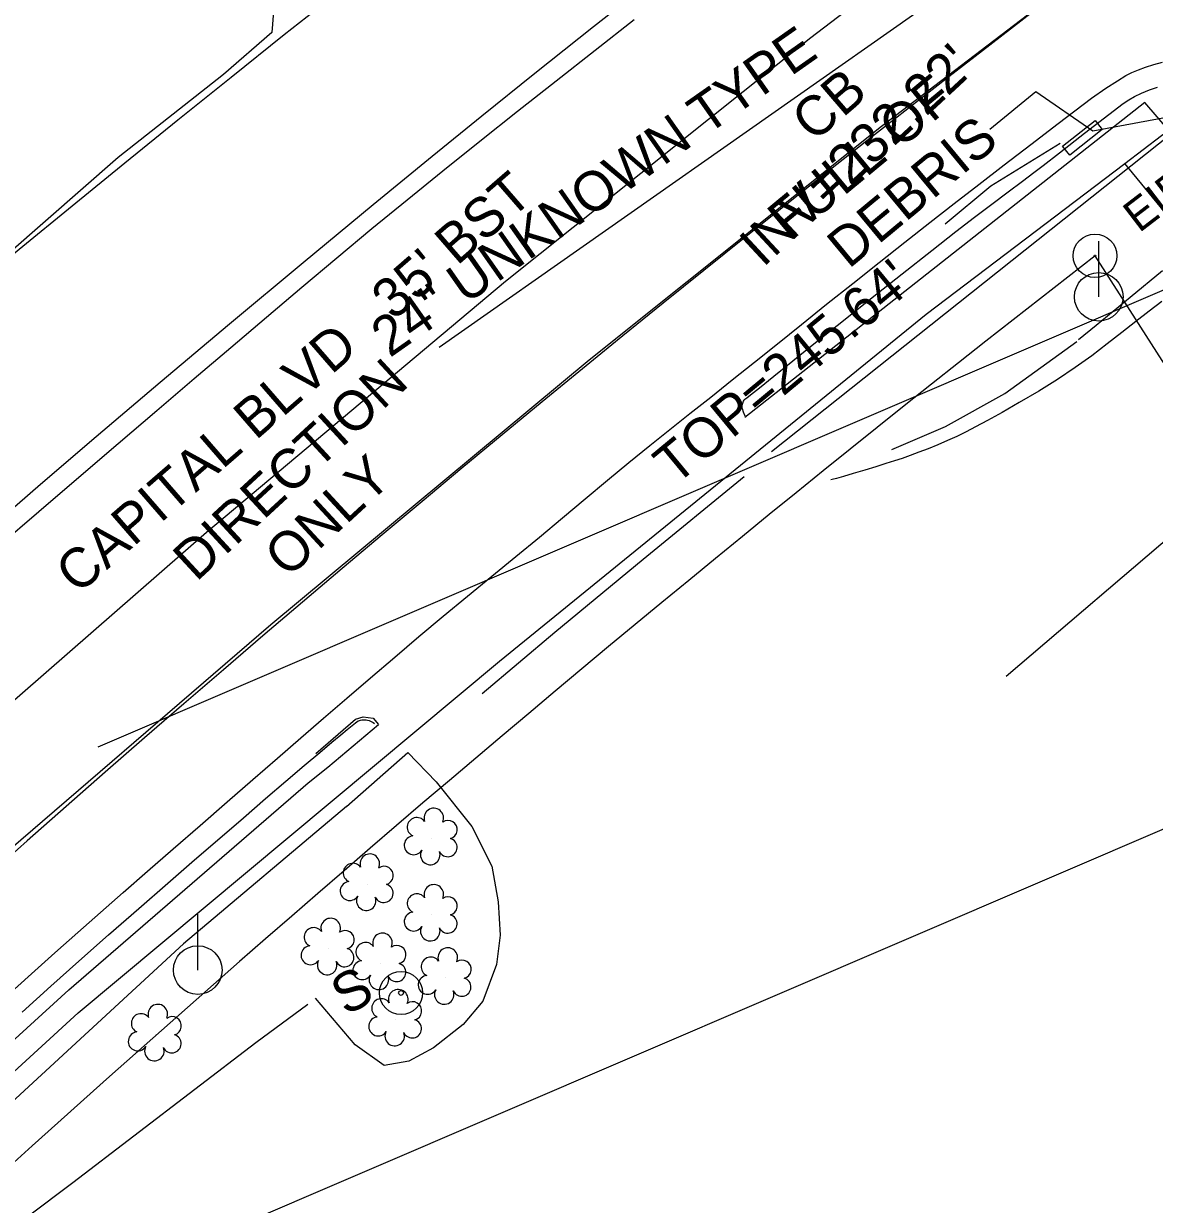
# Model space of a CAD drawing. Extents: x 2100323 to 2109811, y 740376 to 749755.
# Drawn here: x 2107097.1 to 2107211.2, y 745578.3 to 745697.5 of the extents above; entities that cross this region are included whole.
import ezdxf

# ---------------------------------------------------------------- set-up
doc = ezdxf.new("R2010")
doc.units = 0
for name, color, linetype in [('Exist Horizontal Alignment', 7, 'Continuous'), ('Exist Other Culture Sign CELL', 7, 'Continuous'), ('Exist Other Culture Sign Text', 7, 'Continuous'), ('Exist Property Iron Pin CELL', 7, 'Continuous'), ('Exist Property Iron Pin Text', 7, 'Continuous'), ('Exist Right of Way Easement Line', 7, 'Continuous'), ('Exist Right of Way Line', 7, 'Continuous'), ('Exist Roads Curbs', 7, 'Continuous'), ('Exist Roads EOP', 7, 'Continuous'), ('Exist Roads EOP Other', 7, 'Continuous'), ('Exist Roads EOP Text', 7, 'Continuous'), ('Exist Roads EOT', 7, 'Continuous'), ('Exist Structure Minor Catch Basin', 7, 'Continuous'), ('Exist Structure Minor Catch Basin Text', 7, 'Continuous'), ('Exist Structure Minor Catch Basin Top Elevation', 7, 'Continuous'), ('Exist Structure Minor Pipes RCP 15 Inch', 7, 'Continuous'), ('Exist Structure Minor Pipes RCP 15 Inch Invert', 7, 'Continuous'), ('Exist Structure Minor Pipes RCP 15 Inch Leader', 7, 'Continuous'), ('Exist Utilities Power Pole CELL', 7, 'Continuous'), ('Exist Utilities Sanitary Sewer UG Line', 7, 'Continuous'), ('Exist Utilities Sanitary Sewer UG Line Invert Elevation', 7, 'Continuous'), ('Exist Utilities Sanitary Sewer UG Line Text', 7, 'Continuous'), ('Exist Utilities Water UG Line SUE LOS B', 7, 'Continuous'), ('Exist Vegetation Shrub CELL', 7, 'Continuous'), ('Exist Vegetation Woods Line', 7, 'Continuous')]:
    doc.layers.add(name, color=color, linetype=linetype)

# ---------------------------------------------------------------- blocks, each defined once
blk = doc.blocks.new('EXIST OTHER CULTURE SIGN')
at = {"layer": 'Exist Other Culture Sign CELL'}
for radius in [0.0436, 0.0048]:
    blk.add_circle((0, 0), radius, dxfattribs=at)

msp = doc.modelspace()

# ---------------------------------------------------------------- linework, layer by layer
at = {"layer": 'Exist Horizontal Alignment'}
for centre, radius, end in [((2108313.04, 744202.32), 1909.86, 140.95358), ((2108362.3, 744184.07), 1909.86, 134.63361), ((2107590.76, 744964.65), 954.93, 146.59323)]:
    msp.add_arc(centre, radius, 114.45205, end, dxfattribs=at)
at = {"layer": 'Exist Property Iron Pin CELL'}
for radius in [2.2, 0.0707]:
    msp.add_circle((2107205.17, 745674.07), radius, dxfattribs=at)
at = {"layer": 'Exist Right of Way Easement Line'}
for p, q in [((2107104.58, 745624.51), (2107814.19, 745928.97)), ((2107005.23, 745527.47), (2107855.29, 745892.2))]:
    msp.add_line(p, q, dxfattribs=at)
at = {"layer": 'Exist Right of Way Line'}
msp.add_line((2107205.17, 745674.07), (2107218.57, 745653.02), dxfattribs=at)
msp.add_arc((2108362.3, 744184.07), 1886.54, 127.83276, 134.63361, dxfattribs=at)
at = {"layer": 'Exist Roads Curbs'}
for points in [[(2107094.01, 745646.92), (2107098.76, 745651), (2107104.39, 745655.82), (2107110.85, 745661.33), (2107117.82, 745667.2), (2107125.25, 745673.39), (2107132.33, 745679.24), (2107138.28, 745684.12), (2107143.29, 745688.19), (2107148.65, 745692.5), (2107154.57, 745697.22), (2107162.91, 745703.79), (2107175.52, 745713.67), (2107183.43, 745719.84)], [(2107169.87, 745657.88), (2107169.71, 745658.29), (2107169.6, 745658.63), (2107169.58, 745658.76), (2107169.57, 745658.88), (2107169.57, 745658.99), (2107169.59, 745659.1), (2107169.62, 745659.21), (2107169.7, 745659.39), (2107169.76, 745659.51), (2107169.77, 745659.54), (2107169.84, 745659.59), (2107170.04, 745659.74), (2107170.42, 745660.03), (2107171.31, 745660.74), (2107172.76, 745661.92), (2107174.67, 745663.47), (2107176.96, 745665.31), (2107179.61, 745667.41), (2107182.53, 745669.72), (2107185.7, 745672.24), (2107188.71, 745674.62), (2107191.12, 745676.51), (2107193.01, 745677.96), (2107194.75, 745679.29), (2107196.42, 745680.53), (2107197.87, 745681.62), (2107199, 745682.47), (2107199.95, 745683.19), (2107201.6, 745684.48), (2107204.12, 745686.44), (2107206.56, 745688.34), (2107208, 745689.43), (2107208.58, 745689.82), (2107209.16, 745690.14), (2107209.87, 745690.48), (2107210.66, 745690.81), (2107211.49, 745691.09)], [(2107211.99, 745672.54), (2107208.71, 745669.87), (2107205.28, 745667.05), (2107203.5, 745665.58)], [(2107184.66, 745654.53), (2107190.09, 745656.83), (2107196.07, 745660.18), (2107203.34, 745665.42)], [(2107096.9, 745597.7), (2107099.79, 745600.32), (2107102.64, 745602.87), (2107105.62, 745605.51), (2107108.69, 745608.19), (2107111.6, 745610.73), (2107114.3, 745613.08), (2107116.84, 745615.28), (2107119.23, 745617.34), (2107121.46, 745619.27), (2107123.51, 745621.03), (2107125.36, 745622.6), (2107126.94, 745623.93), (2107128.16, 745624.96), (2107129.05, 745625.7), (2107129.72, 745626.26), (2107130.2, 745626.66), (2107130.54, 745626.93), (2107130.83, 745627.11), (2107130.95, 745627.16), (2107131.06, 745627.2), (2107131.19, 745627.23), (2107131.32, 745627.24), (2107131.61, 745627.23), (2107131.77, 745627.2), (2107131.94, 745627.14), (2107132.34, 745626.94), (2107132.46, 745626.87)], [(2107126.54, 745623.84), (2107130.54, 745627.28), (2107131.31, 745627.53), (2107132.33, 745627.38), (2107132.88, 745626.76)], [(2107083.42, 745566.55), (2107102.02, 745580.51), (2107120.49, 745594.65), (2107125.74, 745598.53)]]:
    msp.add_lwpolyline(points, dxfattribs=at)
at = {"layer": 'Exist Roads EOP'}
for points in [[(2107094.49, 745644.75), (2107098.58, 745648.27), (2107102.62, 745651.73), (2107106.6, 745655.13), (2107110.49, 745658.44), (2107114.28, 745661.67), (2107117.96, 745664.82), (2107121.55, 745667.88), (2107125.12, 745670.9), (2107128.67, 745673.88), (2107132.21, 745676.81), (2107135.75, 745679.71), (2107139.37, 745682.65), (2107143.09, 745685.64), (2107146.9, 745688.67), (2107150.8, 745691.75), (2107154.72, 745694.83), (2107158.65, 745697.92)], [(2107095.44, 745599.4), (2107097.86, 745601.58), (2107100.22, 745603.69), (2107102.54, 745605.76), (2107104.8, 745607.76), (2107107.11, 745609.79), (2107109.55, 745611.93), (2107112.14, 745614.19), (2107114.86, 745616.56), (2107117.59, 745618.93), (2107120.2, 745621.19), (2107122.67, 745623.34), (2107125.02, 745625.39), (2107127.32, 745627.39), (2107129.67, 745629.42), (2107132.06, 745631.47), (2107134.5, 745633.55), (2107136.95, 745635.63), (2107139.4, 745637.68), (2107141.85, 745639.72), (2107144.3, 745641.73), (2107146.72, 745643.72), (2107149.1, 745645.68), (2107151.44, 745647.63), (2107153.73, 745649.55), (2107155.97, 745651.42), (2107158.13, 745653.21), (2107160.24, 745654.91), (2107162.27, 745656.53), (2107164.3, 745658.14), (2107166.41, 745659.81), (2107168.57, 745661.54), (2107170.81, 745663.34), (2107173.13, 745665.2), (2107175.56, 745667.15), (2107178.09, 745669.18), (2107180.73, 745671.28), (2107183.39, 745673.39), (2107185.98, 745675.44), (2107188.5, 745677.43), (2107190.96, 745679.35), (2107193.44, 745681.28), (2107196.01, 745683.27), (2107198.68, 745685.32), (2107201.45, 745687.44), (2107204.82, 745689.97), (2107206.27, 745690.98), (2107207.43, 745691.75), (2107208.29, 745692.27), (2107208.9, 745692.59), (2107209.55, 745692.86), (2107210.28, 745693.12), (2107211.1, 745693.37), (2107211.99, 745693.61)], [(2107211.91, 745669.46), (2107210.64, 745668.47), (2107209.29, 745667.43), (2107207.88, 745666.33), (2107206.4, 745665.18), (2107204.85, 745663.98), (2107203.18, 745662.78), (2107201.4, 745661.59), (2107199.5, 745660.41), (2107197.53, 745659.26), (2107195.79, 745658.26), (2107194.32, 745657.44), (2107193.12, 745656.79), (2107192.16, 745656.3), (2107191.22, 745655.84), (2107190.27, 745655.41), (2107189.3, 745654.99), (2107188.33, 745654.59), (2107187.4, 745654.23), (2107186.53, 745653.91), (2107185.71, 745653.62), (2107184.93, 745653.37), (2107184.05, 745653.09), (2107183.05, 745652.78), (2107181.94, 745652.44), (2107180.77, 745652.09), (2107179.8, 745651.8), (2107179.09, 745651.6), (2107178.64, 745651.48), (2107178.52, 745651.46)], [(2107196.19, 745631.64), (2107214.35, 745647.12)]]:
    msp.add_lwpolyline(points, dxfattribs=at)
at = {"layer": 'Exist Roads EOP Other'}
for points in [[(2107172.54, 745654.33), (2107212.9, 745686.42), (2107210.2, 745689.55), (2107169.82, 745657.74), (2107169.82, 745657.74)], [(2107169.78, 745651.75), (2107159.58, 745643.41), (2107150.66, 745636.03), (2107143.34, 745629.86)], [(2107127.75, 745622.46), (2107132.88, 745626.76)], [(2107129.65, 745618.46), (2107135.82, 745623.94), (2107138.67, 745620.97), (2107142.3, 745616.46), (2107144.31, 745612.45), (2107144.93, 745608.84), (2107145.13, 745605.5), (2107144.76, 745602.54), (2107143.4, 745598.82), (2107141.42, 745596.48), (2107138.43, 745594.11), (2107135.94, 745592.77), (2107133.45, 745592.33), (2107130.5, 745594.41), (2107126.52, 745599.11)], [(2107030.02, 745532.82), (2107052.11, 745554.04), (2107073.83, 745574.63), (2107101.63, 745599.95), (2107125.76, 745620.86), (2107127.75, 745622.46)], [(2107129.65, 745618.46), (2107113.2, 745604.61), (2107094.04, 745586.96), (2107073.59, 745568.37), (2107040.49, 745537.1)]]:
    msp.add_lwpolyline(points, dxfattribs=at)
at = {"layer": 'Exist Roads EOT'}
for points in [[(2107442.69, 745870.6), (2107406.8, 745850.44), (2107372.86, 745830.68), (2107339.08, 745809.87), (2107305.42, 745788.22), (2107272.86, 745766.41), (2107240.1, 745743.62), (2107207.73, 745719.94), (2107176.48, 745696.07), (2107145.68, 745671.47), (2107115.52, 745646.13), (2107085.25, 745619.73)], [(2107448.5, 745860.92), (2107413.54, 745841.47), (2107378.34, 745820.88), (2107346.01, 745801.03), (2107313.07, 745779.84), (2107279.73, 745757.44), (2107247.51, 745734.81), (2107214.49, 745710.71), (2107183.61, 745687.12), (2107154.12, 745663.55), (2107122.01, 745636.81), (2107092.13, 745611.11)]]:
    msp.add_lwpolyline(points, dxfattribs=at)
at = {"layer": 'Exist Structure Minor Catch Basin'}
msp.add_lwpolyline([(2107201.9, 745685.15), (2107205.18, 745687.73), (2107205.9, 745686.82), (2107202.63, 745684.23)], close=True, dxfattribs=at)
at = {"layer": 'Exist Structure Minor Catch Basin Top Elevation'}
msp.add_lwpolyline([(2107201.65, 745685.41), (2107194.66, 745681.1), (2107190.04, 745677.27)], dxfattribs=at)
at = {"layer": 'Exist Structure Minor Pipes RCP 15 Inch'}
msp.add_line((2107249.97, 745694.95), (2107204.96, 745686.67), dxfattribs=at)
at = {"layer": 'Exist Structure Minor Pipes RCP 15 Inch Leader'}
msp.add_lwpolyline([(2107204.96, 745686.67), (2107199.19, 745690.64), (2107194.57, 745686.81)], dxfattribs=at)
at = {"layer": 'Exist Utilities Power Pole CELL'}
for p, q in [((2107205.55, 745669.93), (2107205.55, 745675.55)), ((2107205.55, 745669.93), (2107205.55, 745669.93)), ((2107114.63, 745601.96), (2107114.63, 745607.59)), ((2107114.63, 745601.96), (2107114.63, 745601.96))]:
    msp.add_line(p, q, dxfattribs=at)
for centre in [(2107205.55, 745669.93), (2107114.63, 745601.96)]:
    msp.add_circle(centre, 2.45, dxfattribs=at)
at = {"layer": 'Exist Utilities Sanitary Sewer UG Line'}
msp.add_line((2107191.83, 745701.9), (2107139, 745664.8), dxfattribs=at)
at = {"layer": 'Exist Utilities Water UG Line SUE LOS B'}
for points in [[(2107067.53, 745565.53), (2107102.56, 745597.66), (2107145.07, 745633.16), (2107188.12, 745668.18), (2107208.18, 745683.4), (2107211.87, 745686.22), (2107268.09, 745724.39), (2107319.17, 745760.96), (2107342.96, 745777.27), (2107359.64, 745787.27), (2107394.64, 745808.01), (2107441.4, 745833.94), (2107483.12, 745855.85)], [(2107228.21, 745657.4), (2107217.18, 745672.42), (2107208.18, 745683.4)]]:
    msp.add_lwpolyline(points, dxfattribs=at)
at = {"layer": 'Exist Vegetation Shrub CELL'}
for p, q in [((2107138.22, 745615.27), (2107138.22, 745615.27)), ((2107131.76, 745610.65), (2107131.76, 745610.65)), ((2107138.22, 745607.56), (2107138.22, 745607.56)), ((2107127.81, 745604.16), (2107127.81, 745604.16)), ((2107133.04, 745602.66), (2107133.04, 745602.66)), ((2107139.63, 745601.18), (2107139.63, 745601.18)), ((2107134.63, 745596.97), (2107134.63, 745596.97)), ((2107110.37, 745595.46), (2107110.37, 745595.46))]:
    msp.add_line(p, q, dxfattribs=at)
for centre, radius, start, end in [((2107138.45, 745617.31), 0.99, 334.8391, 200.4717), ((2107136.74, 745616.39), 0.968, 35.8908, 245.4216), ((2107139.89, 745616.14), 0.929, 284.4567, 126.0861), ((2107136.42, 745614.56), 0.955, 95.1099, 327.9534), ((2107139.86, 745614.34), 0.937, 204.9913, 73.4601), ((2107138.09, 745613.58), 0.984, 151.2797, 21.387), ((2107131.99, 745612.69), 0.99, 334.8391, 200.4717), ((2107130.28, 745611.77), 0.968, 35.8908, 245.4216), ((2107133.43, 745611.51), 0.929, 284.4567, 126.0861), ((2107129.96, 745609.94), 0.955, 95.1099, 327.9534), ((2107133.4, 745609.72), 0.937, 204.9913, 73.4601), ((2107138.45, 745609.6), 0.99, 334.8391, 200.4717), ((2107131.63, 745608.96), 0.984, 151.2797, 21.387), ((2107136.74, 745608.69), 0.968, 35.8908, 245.4216), ((2107139.89, 745608.43), 0.929, 284.4567, 126.0861), ((2107128.04, 745606.2), 0.99, 334.8391, 200.4717), ((2107136.42, 745606.86), 0.955, 95.1099, 327.9534), ((2107139.86, 745606.63), 0.937, 204.9913, 73.4601), ((2107126.33, 745605.28), 0.968, 35.8908, 245.4216), ((2107129.49, 745605.02), 0.929, 284.4567, 126.0861), ((2107133.27, 745604.7), 0.99, 334.8391, 200.4717), ((2107138.09, 745605.88), 0.984, 151.2797, 21.387), ((2107131.56, 745603.78), 0.968, 35.8908, 245.4216), ((2107134.72, 745603.52), 0.929, 284.4567, 126.0861), ((2107126.01, 745603.45), 0.955, 95.1099, 327.9534), ((2107129.45, 745603.23), 0.937, 204.9913, 73.4601), ((2107138.14, 745602.3), 0.968, 35.8908, 245.4216), ((2107139.86, 745603.22), 0.99, 334.8391, 200.4717), ((2107127.69, 745602.47), 0.984, 151.2797, 21.387), ((2107131.24, 745601.95), 0.955, 95.1099, 327.9534), ((2107134.68, 745601.73), 0.937, 204.9913, 73.4601), ((2107141.3, 745602.04), 0.929, 284.4567, 126.0861), ((2107132.91, 745600.97), 0.984, 151.2797, 21.387), ((2107137.83, 745600.47), 0.955, 95.1099, 327.9534), ((2107141.26, 745600.25), 0.937, 204.9913, 73.4601), ((2107134.86, 745599.01), 0.99, 334.8391, 200.4717), ((2107139.5, 745599.49), 0.984, 151.2797, 21.387), ((2107110.6, 745597.51), 0.99, 334.8391, 200.4717), ((2107133.15, 745598.1), 0.968, 35.8908, 245.4216), ((2107136.3, 745597.84), 0.929, 284.4567, 126.0861), ((2107108.89, 745596.59), 0.968, 35.8908, 245.4216), ((2107112.05, 745596.33), 0.929, 284.4567, 126.0861), ((2107132.83, 745596.27), 0.955, 95.1099, 327.9534), ((2107136.27, 745596.04), 0.937, 204.9913, 73.4601), ((2107108.57, 745594.76), 0.955, 95.1099, 327.9534), ((2107112.01, 745594.54), 0.937, 204.9913, 73.4601), ((2107134.5, 745595.29), 0.984, 151.2797, 21.387), ((2107110.25, 745593.78), 0.984, 151.2797, 21.387)]:
    msp.add_arc(centre, radius, start, end, dxfattribs=at)
at = {"layer": 'Exist Vegetation Woods Line'}
for points in [[(2107257, 745787.84), (2107196.2, 745742.16), (2107150.68, 745706.81), (2107144.76, 745703.91), (2107140.38, 745702.39), (2107135.5, 745707.48), (2107127.48, 745712.81), (2107121.2, 745715.79), (2107115.58, 745714.71), (2107111.99, 745712.34), (2107112.17, 745706.96), (2107122.57, 745702.61), (2107122.11, 745696.61), (2107117.21, 745692.36), (2107106.59, 745684)], [(2107106.59, 745684), (2107058.48, 745641.85), (2107056.26, 745632.28), (2107052.05, 745629.94), (2107042.72, 745636.72), (2107030.19, 745626.41), (2107026.73, 745605.23), (2107018.75, 745602.23), (2107012.69, 745605.7), (2107012.78, 745658.99), (2107021.38, 745663.58), (2107033.91, 745665.46), (2107091.67, 745711.24)]]:
    msp.add_lwpolyline(points, dxfattribs=at)

# ---------------------------------------------------------------- block references
at = {"layer": 'Exist Other Culture Sign CELL', "xscale": 50, "yscale": 50}
msp.add_blockref('EXIST OTHER CULTURE SIGN', (2107135.14, 745599.65), dxfattribs=at)

# ---------------------------------------------------------------- texts
at = {"layer": 'Exist Other Culture Sign Text'}
msp.add_text('S', height=4, rotation=30.0906, dxfattribs=at).set_placement((2107129.61, 745597.28))
at = {"layer": 'Exist Property Iron Pin Text'}
msp.add_text('EIP', height=3.2, rotation=37.464, dxfattribs=at).set_placement((2107209.63, 745676.33))
at = {"layer": 'Exist Roads EOP Text'}
msp.add_text("CAPITAL BLVD   35' BST", height=4, rotation=40.9549, dxfattribs=at).set_placement((2107102.52, 745639.79))
at = {"layer": 'Exist Structure Minor Catch Basin Text'}
msp.add_text('CB', height=4, rotation=40.6899, dxfattribs=at).set_placement((2107176.78, 745685.44))
at = {"layer": 'Exist Structure Minor Catch Basin Top Elevation'}
msp.add_text("TOP=245.64'", height=4, rotation=39.63, dxfattribs=at).set_placement((2107162.8, 745650.81))
at = {"layer": 'Exist Structure Minor Pipes RCP 15 Inch Invert'}
for s, p in [('FULL OF', (2107174.3, 745675.49)), ('DEBRIS', (2107180.31, 745672.68))]:
    msp.add_text(s, height=4, rotation=39.658, dxfattribs=at).set_placement(p)
at = {"layer": 'Exist Utilities Sanitary Sewer UG Line Invert Elevation'}
for s, rotation, p in [("INV=232.22'", 42.8434, (2107171.66, 745672.82)), ('DIRECTION', 42.7132, (2107114.48, 745641.09)), ('ONLY', 42.7132, (2107123.71, 745641.44))]:
    msp.add_text(s, height=4, rotation=rotation, dxfattribs=at).set_placement(p)
at = {"layer": 'Exist Utilities Sanitary Sewer UG Line Text'}
msp.add_text('24" UNKNOWN TYPE', height=4, rotation=35.076, dxfattribs=at).set_placement((2107134, 745663.73))

doc.saveas('drawing.dxf')
